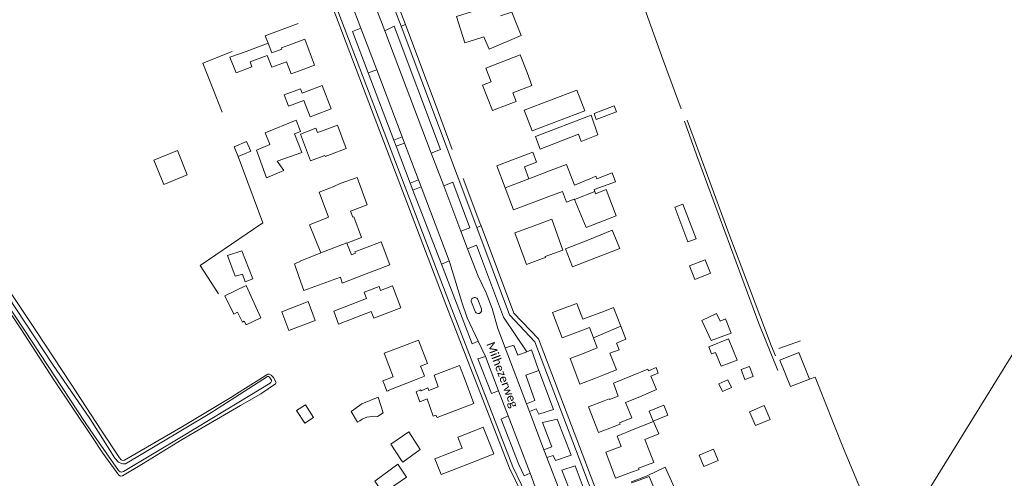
# Model space of a CAD drawing. Extents: x 177628 to 188968, y 384226 to 390673.
# Tile 266 of 393: x 183627 to 183919, y 387482 to 387618. Entities that reach past the tile are written whole.
import ezdxf

# ---------------------------------------------------------------- set-up
doc = ezdxf.new("R2010")
doc.units = 0
for name, color, linetype, lineweight in [('B01_D', 14, 'Continuous', 9), ('B01_F', 14, 'Continuous', 9), ('B01_T', 14, 'Continuous', 9), ('B02_D', 14, 'Continuous', 9), ('B02_F', 14, 'Continuous', 9), ('B02_T', 14, 'Continuous', 9), ('B07_D', 14, 'Continuous', 9), ('B11_F', 14, 'Continuous', 9), ('B11_S', 14, 'Continuous', 9), ('B14_F', 14, 'Continuous', 9), ('T02_F', 253, 'RASTER', 9), ('T02_T', 253, 'RASTER', 9), ('T03_F', 253, 'Continuous', 9), ('T04_F', 253, 'HAAG', 9), ('T04_T', 253, 'HAAG', 9), ('T05_F', 253, 'Continuous', 9), ('T07_F', 253, 'Continuous', 9), ('T09_F', 253, 'Continuous', 9), ('T22_F', 253, 'Continuous', 9), ('V00_F', 8, 'Continuous', 9), ('V00_T', 8, 'Continuous', 9), ('W01_F', 253, 'Continuous', 9), ('Z06', 7, 'Continuous', 9)]:
    doc.layers.add(name, color=color, linetype=linetype, lineweight=lineweight)
doc.styles.add('Legend', font='calibri.ttf')
doc.linetypes.add('HAAG', pattern='A,4,-1,[5,TOPOCAD.SHX,S=0.35,R=0,X=-0.35,Y=-0.35],-1', length=6)
doc.linetypes.add('RASTER', pattern='A,4,-1,[4,TOPOCAD.SHX,S=0.5,R=0,X=-0.5,Y=0],-1', length=6)

msp = doc.modelspace()

# ---------------------------------------------------------------- linework, layer by layer
at = {"layer": 'B01_D', "linetype": 'Continuous'}
for points in [[(183764.423, 387612.633), (183763.54, 387612.341)], [(183700.521, 387610.754), (183694.007, 387608.322)], [(183706.67, 387610.191), (183704.443, 387609.357), (183704.59, 387608.962), (183701.606, 387607.848), (183700.521, 387610.754)], [(183695.17, 387605.207), (183700.257, 387607.106), (183701.56, 387603.616), (183705.991, 387605.27), (183707.333, 387601.675), (183709.541, 387602.501)], [(183777.2, 387602.017), (183778.658, 387598.228), (183772.985, 387596.045), (183773.973, 387593.479), (183771.619, 387592.569)], [(183711.873, 387596.41), (183710.608, 387595.929), (183710.101, 387597.256), (183705.257, 387595.406), (183706.542, 387592.041), (183711.117, 387593.788), (183712.987, 387588.891), (183714.512, 387589.469)], [(183716.343, 387584.69), (183715.109, 387584.23), (183714.63, 387585.509), (183710.122, 387583.82), (183713.096, 387575.883), (183717.289, 387577.454), (183717.384, 387577.202), (183718.933, 387577.78)], [(183772.922, 387576.157), (183778.91, 387578.456), (183780.037, 387575.499), (183776.404, 387574.114), (183777.765, 387570.543)], [(183722.153, 387569.22), (183720.237, 387568.506), (183720.286, 387568.373), (183715.583, 387566.614)], [(183783.706, 387565.303), (183777.9, 387563.092)], [(183778.25, 387556.252), (183784.528, 387558.603)], [(183725.173, 387548.031), (183723.825, 387551.469)], [(183729.343, 387550.089), (183726.187, 387548.911), (183726.354, 387548.468)], [(183782.538, 387547.551), (183782.663, 387547.216), (183781.77, 387546.876)], [(183728.758, 387542.071), (183731.912, 387543.249)], [(183730.571, 387537.497), (183728.98, 387536.898), (183729.685, 387535.056), (183719.918, 387531.315), (183721.392, 387527.466), (183731.055, 387531.166), (183731.796, 387529.229), (183735.132, 387530.5)], [(183789.473, 387532.656), (183791.975, 387533.618), (183793.767, 387528.909), (183800.121, 387531.328)], [(183796.842, 387523.415), (183795.687, 387526.45), (183792.312, 387525.16)], [(183794.612, 387519.09), (183797.997, 387520.381), (183796.842, 387523.415)], [(183803.728, 387521.853), (183804.487, 387519.86), (183801.771, 387518.826)], [(183740.391, 387520.942), (183734.856, 387518.831), (183736.249, 387515.167)], [(183752.505, 387513.404), (183749.678, 387512.334)], [(183734.956, 387509.462), (183734.501, 387510.663), (183737.572, 387511.826)], [(183799.959, 387512.398), (183797.52, 387511.472)], [(183808.159, 387512.169), (183802.797, 387509.965), (183804.239, 387506.095), (183801.639, 387505.102), (183801.555, 387505.321), (183800.061, 387504.753)], [(183735.687, 387507.532), (183734.956, 387509.462)], [(183810.571, 387505.853), (183806.337, 387504.236)], [(183753.946, 387501.086), (183756.775, 387502.153)], [(183812.09, 387493.245), (183816.214, 387494.924), (183814.705, 387498.629), (183809.146, 387496.365)], [(183804.638, 387498.181), (183804.805, 387497.744), (183803.01, 387497.062)], [(183759.561, 387495.065), (183756.68, 387493.92), (183757.964, 387490.667), (183749.869, 387487.471), (183750.533, 387485.789)], [(183759.661, 387485.938), (183762.678, 387487.127)], [(183813.575, 387489.529), (183814.744, 387486.434), (183810.247, 387484.735), (183810.375, 387484.397), (183808.108, 387483.538)]]:
    msp.add_lwpolyline(points, dxfattribs=at)
at = {"layer": 'B01_F', "linetype": 'Continuous'}
for points in [[(183694.007, 387608.322), (183689.142, 387606.588)], [(183791.231, 387564.389), (183791.191, 387564.485), (183788.881, 387563.629)], [(183725.173, 387548.031), (183726.354, 387548.468)], [(183782.538, 387547.551), (183787.851, 387549.43)], [(183728.758, 387542.071), (183722.469, 387539.63)], [(183812.945, 387514.138), (183808.159, 387512.169)], [(183750.539, 387499.737), (183753.946, 387501.086)], [(183804.638, 387498.181), (183808.205, 387499.636)], [(183759.661, 387485.938), (183751.736, 387482.91)], [(183818.152, 387484.994), (183812.799, 387482.515)]]:
    msp.add_lwpolyline(points, dxfattribs=at)
at = {"layer": 'B01_T', "linetype": 'Continuous'}
for points in [[(183761.069, 387620.124), (183756.316, 387618.628), (183758.77, 387610.839), (183763.54, 387612.341)], [(183709.541, 387602.501), (183714.224, 387604.25), (183711.35, 387611.94), (183706.67, 387610.191)], [(183775.178, 387607.272), (183764.986, 387603.344), (183766.539, 387599.313)], [(183714.512, 387589.469), (183719.19, 387591.252), (183716.543, 387598.191), (183711.873, 387596.41)], [(183766.539, 387599.313), (183764.038, 387598.349), (183766.956, 387590.773), (183771.619, 387592.569)], [(183718.933, 387577.78), (183723.611, 387579.531), (183721.023, 387586.442), (183716.343, 387584.69)], [(183770.74, 387567.84), (183768.247, 387574.373), (183772.922, 387576.157)], [(183724.858, 387560.996), (183729.868, 387562.872), (183726.836, 387570.973), (183722.153, 387569.22)], [(183777.9, 387563.092), (183773.232, 387561.31), (183770.74, 387567.84)], [(183783.706, 387565.303), (183787.71, 387566.787), (183788.881, 387563.629)], [(183724.858, 387560.996), (183725.555, 387559.132), (183725.874, 387559.252), (183728.177, 387553.099), (183723.825, 387551.469)], [(183778.25, 387556.252), (183773.577, 387554.501), (183777.087, 387545.123), (183781.77, 387546.876)], [(183731.912, 387543.249), (183736.587, 387545.002), (183734.023, 387551.843), (183729.343, 387550.089)], [(183735.132, 387530.5), (183739.797, 387532.28), (183737.305, 387538.812), (183733.789, 387537.47), (183733.372, 387538.565), (183730.571, 387537.497)], [(183789.473, 387532.656), (183784.793, 387530.873), (183787.647, 387523.383), (183792.312, 387525.16)], [(183745.626, 387514.957), (183747.712, 387515.751), (183745.061, 387522.719), (183740.391, 387520.942)], [(183794.612, 387519.09), (183789.939, 387517.31), (183792.842, 387509.69), (183797.52, 387511.472)], [(183746.109, 387513.8), (183745.626, 387514.957)], [(183746.743, 387512.283), (183746.109, 387513.8)], [(183758.53, 387511.606), (183757.183, 387515.172), (183752.505, 387513.404)], [(183756.775, 387502.153), (183761.436, 387503.914), (183758.53, 387511.606)], [(183803.01, 387497.062), (183798.337, 387495.276), (183795.398, 387502.97), (183800.061, 387504.753)], [(183762.678, 387487.127), (183767.344, 387488.967), (183764.214, 387496.901), (183759.561, 387495.065)], [(183809.146, 387496.365), (183803.941, 387494.196), (183805.095, 387491.176)], [(183805.095, 387491.176), (183800.532, 387489.446), (183803.433, 387481.771), (183808.108, 387483.538)], [(183813.342, 387469.78), (183808.674, 387468.002), (183805.747, 387475.689), (183812.784, 387478.369), (183812.905, 387478.051), (183814.932, 387478.518), (183813.353, 387482.237), (183808.261, 387480.413), (183808.127, 387480.736), (183812.799, 387482.515)]]:
    msp.add_lwpolyline(points, dxfattribs=at)
at = {"layer": 'B02_D', "linetype": 'Continuous'}
for points in [[(183795.699, 387552.543), (183788.562, 387549.742), (183790.639, 387544.449), (183797.776, 387547.251)], [(183714.476, 387528.531), (183712.324, 387534.132), (183704.519, 387531.079), (183706.652, 387525.525), (183714.476, 387528.531)]]:
    msp.add_lwpolyline(points, dxfattribs=at)
at = {"layer": 'B02_F', "linetype": 'Continuous'}
for points in [[(183794.285, 387590.719), (183778.707, 387584.784), (183776.377, 387590.901), (183791.955, 387596.836)], [(183796.19, 387589.403), (183779.695, 387583.045)], [(183699.604, 387584.139), (183708.778, 387587.884), (183710.119, 387584.553), (183708.327, 387583.919), (183708.337, 387583.892)], [(183708.337, 387583.892), (183710.449, 387578.364), (183703.133, 387575.76), (183705.196, 387572.98), (183699.972, 387570.872)], [(183794.708, 387556.123), (183791.231, 387564.389)], [(183795.699, 387552.543), (183802.457, 387555.331)], [(183804.686, 387549.921), (183797.776, 387547.251)], [(183817.733, 387503.395), (183813.346, 387501.624), (183814.537, 387498.673), (183818.924, 387500.444)], [(183736.823, 387491.83), (183742.167, 387495.531), (183745.554, 387490.289), (183740.372, 387486.521)]]:
    msp.add_lwpolyline(points, dxfattribs=at)
at = {"layer": 'B02_T', "linetype": 'Continuous'}
msp.add_lwpolyline([(183779.695, 387583.045), (183781.128, 387579.324)], dxfattribs=at)
at = {"layer": 'B07_D', "linetype": 'Continuous'}
for points in [[(183770.74, 387567.84), (183777.765, 387570.543)], [(183791.231, 387564.389), (183797.266, 387566.739)], [(183716.141, 387548.548), (183723.794, 387551.549), (183723.825, 387551.469)], [(183796.842, 387523.415), (183804.975, 387526.807)]]:
    msp.add_lwpolyline(points, dxfattribs=at)
at = {"layer": 'B11_F', "linetype": 'Continuous'}
for points in [[(183709.998, 387546.14), (183710.036, 387546.031), (183708.284, 387545.378), (183709.675, 387541.299)], [(183709.675, 387541.299), (183711.063, 387537.403)], [(183711.063, 387537.403), (183711.104, 387537.417), (183721.909, 387541.334), (183722.469, 387539.63)], [(183799.959, 387512.398), (183803.732, 387513.872), (183801.771, 387518.826)], [(183744.366, 387511.072), (183736.08, 387507.731), (183736.093, 387507.695)], [(183744.366, 387511.072), (183746.835, 387512.063), (183746.743, 387512.283)], [(183745.677, 387507.994), (183745.791, 387507.714), (183747.812, 387508.525), (183748.093, 387507.782), (183750.88, 387508.906), (183749.678, 387512.334)], [(183735.687, 387507.532), (183736.093, 387507.695)], [(183750.533, 387485.789), (183751.736, 387482.91)]]:
    msp.add_lwpolyline(points, dxfattribs=at)
at = {"layer": 'B11_S', "linetype": 'Continuous'}
for points in [[(183769.315, 387618.853), (183772.729, 387619.918), (183775.463, 387612.987), (183765.95, 387608.978), (183764.423, 387612.633)], [(183695.17, 387605.207), (183695.663, 387603.774), (183691.018, 387601.959), (183689.142, 387606.588)], [(183777.2, 387602.017), (183775.178, 387607.272)], [(183785.151, 387573.365), (183788.882, 387574.76), (183791.26, 387568.705)], [(183785.151, 387573.365), (183777.765, 387570.543)], [(183797.266, 387566.739), (183797.057, 387567.356), (183803.407, 387569.622), (183802.388, 387572.313), (183797.89, 387570.559), (183797.536, 387571.312), (183795.773, 387570.544), (183791.26, 387568.705)], [(183715.583, 387566.614), (183718.424, 387559.196), (183712.769, 387556.917), (183716.141, 387548.548)], [(183787.851, 387549.43), (183784.528, 387558.603)], [(183716.141, 387548.548), (183709.998, 387546.14)], [(183800.121, 387531.328), (183802.777, 387532.404), (183804.975, 387526.807)], [(183804.975, 387526.807), (183806.485, 387522.96), (183803.728, 387521.853)], [(183736.249, 387515.167), (183737.572, 387511.826)], [(183810.571, 387505.853), (183815.521, 387508.027), (183813.906, 387511.979), (183816.089, 387512.919), (183815.411, 387514.597), (183813.166, 387513.633), (183812.945, 387514.138)], [(183750.539, 387499.737), (183750.218, 387500.506), (183749.432, 387500.164), (183747.598, 387505.334), (183745.398, 387504.454), (183744.318, 387507.348), (183745.677, 387507.994)], [(183808.205, 387499.636), (183806.337, 387504.236)], [(183813.575, 387489.529), (183812.09, 387493.245)], [(183818.152, 387484.994), (183820.871, 387478.942), (183814.211, 387476.313), (183816.337, 387470.849)]]:
    msp.add_lwpolyline(points, dxfattribs=at)
at = {"layer": 'B14_F', "linetype": 'Continuous'}
for points in [[(183794.285, 387590.719), (183791.955, 387596.836)], [(183803.723, 387590.437), (183797.719, 387588.104), (183797.04, 387589.891), (183803.044, 387592.224), (183803.723, 387590.437)], [(183781.128, 387579.324), (183792.41, 387583.736), (183793.273, 387581.596), (183798.174, 387583.583), (183796.19, 387589.403)], [(183700.897, 387581.046), (183699.604, 387584.139)], [(183691.626, 387577.172), (183690.392, 387580.032), (183694.108, 387581.641), (183695.342, 387578.781), (183691.626, 387577.172)], [(183699.972, 387570.872), (183697.096, 387579.051), (183701.026, 387580.737), (183700.897, 387581.046)], [(183676.549, 387571.695), (183669.559, 387568.863), (183666.621, 387576.116), (183673.611, 387578.947), (183676.549, 387571.695)], [(183794.708, 387556.123), (183803.612, 387559.571), (183800.623, 387567.35), (183797.478, 387566.116), (183797.266, 387566.739)], [(183824.847, 387551.836), (183827.272, 387552.76), (183823.367, 387563.024), (183820.942, 387562.1), (183824.847, 387551.836)], [(183802.457, 387555.331), (183804.686, 387549.921)], [(183690.719, 387541.642), (183688.505, 387547.763), (183692.716, 387549.19), (183695.945, 387540.891), (183693.736, 387539.951), (183692.887, 387542.22), (183690.719, 387541.642)], [(183831.546, 387542.521), (183829.998, 387546.555), (183825.339, 387544.767), (183826.887, 387540.733), (183831.546, 387542.521)], [(183687.651, 387535.864), (183690.303, 387530.387), (183691.457, 387530.971), (183692.92, 387528.064), (183693.425, 387528.324), (183694.022, 387527.224), (183698.325, 387529.325), (183694.005, 387538.955), (183687.651, 387535.864)], [(183835.984, 387529.006), (183834.418, 387528.31), (183833.362, 387530.585), (183828.953, 387528.547), (183831.775, 387522.561), (183837.715, 387524.77), (183835.984, 387529.006)], [(183831.072, 387520.696), (183831.867, 387518.622), (183833.072, 387519.023), (183834.675, 387514.96), (183839.49, 387516.788), (183836.852, 387523.086), (183831.072, 387520.696)], [(183860.846, 387511.146), (183855.259, 387508.921), (183852.119, 387516.804), (183857.706, 387519.029), (183860.846, 387511.146)], [(183843.072, 387514.895), (183840.648, 387513.989), (183841.752, 387511.035), (183844.176, 387511.941), (183843.072, 387514.895)], [(183837.725, 387508.667), (183836.66, 387510.95), (183834.044, 387509.729), (183835.109, 387507.446), (183837.725, 387508.667)], [(183732.89, 387500.065), (183734.581, 387501.117), (183733.107, 387505.759), (183728.296, 387503.859), (183725.134, 387501.538), (183727.001, 387498.346)], [(183708.942, 387501.812), (183711.593, 387503.507), (183713.988, 387499.762), (183711.337, 387498.067), (183708.942, 387501.812)], [(183817.733, 387503.395), (183818.924, 387500.444)], [(183843.128, 387501.498), (183844.849, 387497.386), (183849.182, 387499.202), (183847.461, 387503.314), (183843.128, 387501.498)], [(183740.03, 387487.033), (183736.823, 387491.83)], [(183828.165, 387488.587), (183832.469, 387490.374), (183833.855, 387487.025), (183829.551, 387485.238), (183828.165, 387488.587)], [(183740.03, 387487.033), (183740.372, 387486.521)], [(183738.889, 387485.89), (183741.509, 387482.09), (183734.575, 387477.377), (183732.076, 387480.854), (183738.889, 387485.89)]]:
    msp.add_lwpolyline(points, dxfattribs=at)
at = {"layer": 'B14_F', "linetype": 'Continuous', "extrusion": (0, 0, -1)}
msp.add_arc((-183731.875, 387492.594), 7.54, 49.72215, 97.73279, dxfattribs=at)
at = {"layer": 'T02_F', "linetype": 'RASTER'}
msp.add_lwpolyline([(183871.001, 387490.589), (183884.197, 387458.857), (183923.239, 387522.011)], dxfattribs=at)
at = {"layer": 'T02_T', "linetype": 'RASTER'}
msp.add_lwpolyline([(183778.933, 387470.47), (183771.982, 387484.72), (183766.863, 387497.945)], dxfattribs=at)
at = {"layer": 'T03_F', "linetype": 'Continuous'}
for points in [[(183698.908, 387557.53), (183680.319, 387544.867), (183685.781, 387536.431)], [(183860.846, 387511.146), (183862.544, 387511.718), (183871.001, 387490.589)]]:
    msp.add_lwpolyline(points, dxfattribs=at)
at = {"layer": 'T04_F', "linetype": 'HAAG'}
for points in [[(183686.848, 387590.281), (183681.136, 387604.815), (183689.827, 387608.295)], [(183823.886, 387587.627), (183827.41, 387577.679), (183845.876, 387527.626), (183851.497, 387513.75)], [(183691.626, 387577.172), (183698.908, 387557.53)]]:
    msp.add_lwpolyline(points, dxfattribs=at)
at = {"layer": 'T04_T', "linetype": 'HAAG'}
for points in [[(183729.584, 387595.213), (183721.73, 387615.821)], [(183741.177, 387616.252), (183746.334, 387602.517)], [(183749.939, 387592.917), (183755.063, 387579.27)], [(183758.323, 387570.587), (183763.239, 387557.496)]]:
    msp.add_lwpolyline(points, dxfattribs=at)
at = {"layer": 'T05_F', "linetype": 'Continuous'}
msp.add_lwpolyline([(183700.521, 387610.754), (183699.583, 387612.9), (183709.429, 387616.595)], dxfattribs=at)
at = {"layer": 'T07_F', "linetype": 'Continuous'}
for points in [[(183780.351, 387699.539), (183799.515, 387652.103), (183803.706, 387642.88), (183811.107, 387623.686), (183817.536, 387605.747), (183822.851, 387591.312)], [(183824.598, 387587.943), (183836.675, 387555.113), (183849.524, 387521.083), (183850.806, 387518.021)], [(183858.223, 387522.475), (183851.779, 387520.222)]]:
    msp.add_lwpolyline(points, dxfattribs=at)
at = {"layer": 'T09_F', "linetype": 'Continuous'}
for points in [[(183651.084, 387495.984), (183642.186, 387509.665), (183631.669, 387525.58), (183621.178, 387541.24), (183614.335, 387551.874)], [(183611.274, 387549.807), (183627.229, 387526.068)], [(183627.229, 387526.068), (183637.053, 387510.913), (183648.28, 387494.12)], [(183692.351, 387503.348), (183698.294, 387506.8), (183702.701, 387509.749), (183702.921, 387510.169), (183702.061, 387511.666), (183701.443, 387512.278), (183700.851, 387512.595), (183700.383, 387512.667), (183690.319, 387506.243)], [(183690.319, 387506.243), (183689.987, 387506.031), (183674.591, 387496.805), (183657.934, 387487.105), (183657.377, 387487.029), (183656.933, 387487.215), (183656.43, 387487.763), (183651.084, 387495.984)], [(183648.28, 387494.12), (183651.575, 387489.192), (183656.232, 387482.667), (183656.792, 387482.375), (183657.398, 387482.517), (183663.493, 387486.155), (183675.002, 387493.271), (183692.351, 387503.348)]]:
    msp.add_lwpolyline(points, dxfattribs=at)
at = {"layer": 'T22_F', "linetype": 'Continuous'}
msp.add_lwpolyline([(183738.162, 387624.28), (183741.177, 387616.252)], dxfattribs=at)
at = {"layer": 'V00_F', "linetype": 'Continuous'}
for points in [[(183725.52, 387614.26), (183728.007, 387615.241)], [(183737.836, 387615.814), (183735.042, 387614.406)], [(183739.913, 387615.765), (183741.177, 387616.252)], [(183732.704, 387602.859), (183730.172, 387601.988)], [(183740.238, 387582.946), (183737.742, 387582.019)], [(183738.427, 387580.21), (183740.943, 387581.083)], [(183751.565, 387579.271), (183748.827, 387578.114)], [(183745.06, 387570.202), (183742.592, 387569.222)], [(183755.215, 387569.557), (183752.508, 387568.423)], [(183743.369, 387567.174), (183745.832, 387568.162)], [(183760.302, 387556.019), (183757.623, 387554.971)], [(183763.571, 387556.613), (183762.33, 387556.105)], [(183762.254, 387550.823), (183759.585, 387549.818)], [(183751.832, 387545.234), (183754.159, 387546.221)], [(183762.763, 387522.374), (183760.948, 387521.602)], [(183770.735, 387520.445), (183772.985, 387521.146)], [(183773.5, 387520.746), (183774.45, 387518.225)], [(183774.45, 387518.225), (183777.112, 387519.25)], [(183777.112, 387519.25), (183778.562, 387519.814), (183780.503, 387514.161)], [(183762.645, 387517.204), (183764.926, 387517.853)], [(183780.673, 387513.714), (183776.83, 387512.33)], [(183778.496, 387504.418), (183779.557, 387504.8), (183776.83, 387512.33)], [(183768.793, 387507.725), (183766.636, 387506.858)], [(183778.496, 387504.418), (183777.041, 387503.839)], [(183777.927, 387501.506), (183779.936, 387502.359), (183780.654, 387500.776), (183785.051, 387502.189)], [(183769.543, 387499.322), (183771.629, 387500.265)], [(183786.149, 387499.3), (183781.822, 387498.263), (183784.579, 387491.078), (183782.212, 387490.225)], [(183783.094, 387487.903), (183784.918, 387488.525), (183785.592, 387487.03), (183790.227, 387488.564)], [(183791.411, 387485.448), (183787.512, 387484.161), (183789.649, 387478.582), (183787.084, 387477.399)], [(183778.098, 387483.248), (183776.357, 387482.511)]]:
    msp.add_lwpolyline(points, dxfattribs=at)
at = {"layer": 'V00_F', "linetype": 'Continuous', "extrusion": (0, 0, -1)}
msp.add_arc((-183772.991, 387520.622), 0.524, 89.32721, 166.34569, dxfattribs=at)
at = {"layer": 'V00_T', "linetype": 'Continuous'}
for points in [[(183721.73, 387615.821), (183712.549, 387639.915)], [(183713.77, 387639.786), (183754.211, 387533.631), (183772.983, 387485.12), (183780.422, 387469.69), (183795.383, 387430.28), (183799.412, 387414.69), (183817.288, 387367.646), (183823.343, 387351.691), (183823.636, 387350.725), (183823.673, 387349.724), (183823.049, 387342.887)], [(183736.892, 387623.807), (183739.913, 387615.765)], [(183725.139, 387622.757), (183728.007, 387615.241)], [(183732.902, 387620.04), (183735.042, 387614.406)], [(183728.007, 387615.241), (183732.704, 387602.859)], [(183751.565, 387579.271), (183737.836, 387615.814)], [(183739.913, 387615.765), (183762.33, 387556.105)], [(183725.52, 387614.26), (183730.172, 387601.988)], [(183735.042, 387614.406), (183748.827, 387578.114)], [(183730.172, 387601.988), (183737.742, 387582.019)], [(183732.704, 387602.859), (183740.238, 387582.946)], [(183746.334, 387602.517), (183749.939, 387592.917)], [(183766.863, 387497.945), (183753.184, 387533.281), (183729.584, 387595.213)], [(183740.238, 387582.946), (183740.943, 387581.083)], [(183737.742, 387582.019), (183738.427, 387580.21)], [(183738.427, 387580.21), (183742.592, 387569.222)], [(183740.943, 387581.083), (183745.06, 387570.202)], [(183748.827, 387578.114), (183752.508, 387568.423)], [(183742.592, 387569.222), (183743.369, 387567.174)], [(183745.06, 387570.202), (183745.832, 387568.162)], [(183752.508, 387568.423), (183757.623, 387554.971)], [(183760.302, 387556.019), (183755.215, 387569.557)], [(183743.369, 387567.174), (183751.832, 387545.234)], [(183745.832, 387568.162), (183754.159, 387546.221)], [(183763.239, 387557.496), (183763.571, 387556.613)], [(183757.623, 387554.971), (183759.585, 387549.818)], [(183762.33, 387556.105), (183772.044, 387530.251), (183779.463, 387522.221), (183815.183, 387428.28), (183816.863, 387418), (183831.472, 387379.03), (183838.538, 387359.957), (183841.948, 387354.054), (183842.559, 387353.567)], [(183763.571, 387556.613), (183773.281, 387530.751), (183780.552, 387523.131), (183810.675, 387443.942)], [(183777.112, 387519.25), (183770.242, 387529.561), (183762.254, 387550.823)], [(183759.585, 387549.818), (183762.692, 387541.659)], [(183751.832, 387545.234), (183760.948, 387521.602)], [(183754.159, 387546.221), (183754.368, 387545.672), (183757.913, 387533.996), (183759.453, 387529.275), (183762.763, 387522.374)], [(183762.692, 387541.659), (183765.116, 387536.735), (183766.878, 387532.063), (183768.552, 387526.202), (183770.735, 387520.445)], [(183760.754, 387533.998), (183761.849, 387531.206)], [(183763.68, 387531.944), (183762.609, 387534.742)], [(183762.763, 387522.374), (183764.926, 387517.853)], [(183770.735, 387520.445), (183777.041, 387503.839)], [(183762.645, 387517.204), (183766.636, 387506.858)], [(183764.926, 387517.853), (183768.793, 387507.725)], [(183780.673, 387513.714), (183780.503, 387514.161)], [(183785.051, 387502.189), (183780.673, 387513.714)], [(183768.793, 387507.725), (183771.629, 387500.265)], [(183777.041, 387503.839), (183777.927, 387501.506)], [(183777.927, 387501.506), (183782.212, 387490.225)], [(183769.543, 387499.322), (183774.744, 387485.84), (183776.357, 387482.511)], [(183771.629, 387500.265), (183778.098, 387483.248)], [(183790.227, 387488.564), (183786.149, 387499.3)], [(183782.212, 387490.225), (183783.094, 387487.903)], [(183783.094, 387487.903), (183787.084, 387477.399)], [(183795.301, 387475.209), (183791.411, 387485.448)], [(183778.098, 387483.248), (183779.628, 387479.224)]]:
    msp.add_lwpolyline(points, dxfattribs=at)
for centre, radius, start, end in [((183761.681, 387534.371), 0.999, 21.76422, 201.94507), ((183762.768, 387531.567), 0.987, 201.42122, 22.48341)]:
    msp.add_arc(centre, radius, start, end, dxfattribs=at)
at = {"layer": 'W01_F', "linetype": 'Continuous'}
for points in [[(183613.198, 387551.142), (183615.431, 387547.686), (183636.572, 387515.603), (183647.68, 387499.453), (183650.235, 387495.432)], [(183628.33, 387525.679), (183617.88, 387541.258), (183612.084, 387550.349)], [(183648.904, 387494.538), (183646.283, 387498.314), (183628.33, 387525.679)], [(183690.666, 387505.7), (183700.304, 387511.888), (183700.616, 387511.881), (183700.904, 387511.759), (183701.334, 387511.113), (183701.458, 387510.826), (183701.467, 387510.564), (183701.305, 387510.153), (183701.15, 387509.931), (183691.806, 387504.286)], [(183691.806, 387504.286), (183674.793, 387494.009), (183657.663, 387483.782), (183657.04, 387483.549), (183656.646, 387483.638), (183656.21, 387484.013), (183648.904, 387494.538)], [(183650.235, 387495.432), (183655.134, 387487.724), (183656.173, 387486.564), (183656.848, 387486.206), (183657.423, 387486.045), (183658.235, 387486.065), (183668.003, 387491.828), (183683.251, 387500.939), (183690.666, 387505.7)]]:
    msp.add_lwpolyline(points, dxfattribs=at)

# ---------------------------------------------------------------- texts
at = {"layer": 'Z06', "linetype": 'Continuous', "style": 'Legend'}
msp.add_text('Milhezerweg', height=2.5, rotation=290.73715, dxfattribs=at).set_placement((183765.111, 387521.591))

doc.saveas('drawing.dxf')
